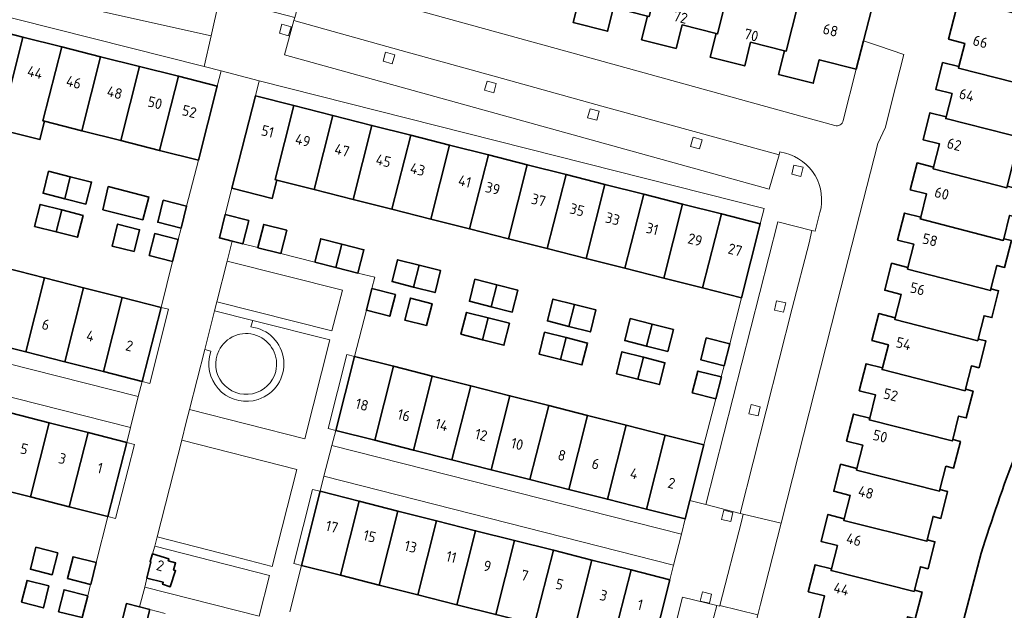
# Model space of a CAD drawing. Extents: x 150256 to 156914, y 461459 to 469481.
# Tile 632 of 656: x 154268 to 154393, y 468528 to 468604. Entities that reach past the tile are written whole.
import ezdxf
from ezdxf.enums import TextEntityAlignment as Align

# ---------------------------------------------------------------- set-up
doc = ezdxf.new("R2010")
doc.units = 0
doc.header["$LTSCALE"] = 0.75
for name, color, linetype, lineweight in [('B-RO-GK-BESCHOEIING-G', 251, 'GK-BESCHOEIING', 35), ('B-RO-GR-BEPLANTING_CULTUUR_BODEMBEDEKKER-GV', 251, 'CONTINUOUS', 18), ('B-RO-GR-GROENVOORZIENING-GV', 251, 'CONTINUOUS', 18), ('B-RO-IE-TERREINAFSCHEIDING_KUNSTMATIG_MUUR-G', 251, 'IE-TERREINAFSCHEIDING-KUNSTMATIG-DICHT', 18), ('B-RO-OG-BEBOUWING-GV', 6, 'CONTINUOUS', 35), ('B-RO-OG-BEBOUWING-T18', 1, 'CONTINUOUS', 18), ('B-RO-OG-TERREIN_CULTUURSCHEIDING-GV', 251, 'CONTINUOUS', 18), ('B-RO-OG-TERREIN_ONBEGROEID-GV', 251, 'CONTINUOUS', 18), ('B-RO-OG-WATER_SLOOT-GV', 251, 'CONTINUOUS', 18), ('B-RO-VH-VERHARDING_BETONSTRAATSTEEN-GV', 251, 'CONTINUOUS', 18), ('B-RO-VH-VERHARDING_TEGEL-GV', 251, 'CONTINUOUS', 18)]:
    doc.layers.add(name, color=color, linetype=linetype, lineweight=lineweight)
doc.styles.add('NLCS-ISO-M200-T18', font='NLCS-ISO.ttf', dxfattribs={"height": 360})
doc.linetypes.add('GK-BESCHOEIING', pattern='A,30,-5,[1,NLCS.SHX,S=1,R=0,X=0,Y=0],-5', length=40)
doc.linetypes.add('IE-TERREINAFSCHEIDING-KUNSTMATIG-DICHT', pattern='A,8,-1,[82,NLCS.SHX,S=0.75,R=90,X=0,Y=0],-1', length=10)

msp = doc.modelspace()

# ---------------------------------------------------------------- linework, layer by layer
at = {"layer": 'B-RO-GK-BESCHOEIING-G'}
msp.add_lwpolyline([(154400.246, 468560.772, 0.0358654), (154390.553, 468535.758)], format="xyb", dxfattribs=at)
msp.add_lwpolyline([(154390.553, 468535.758), (154387.195, 468523.001), (154384.693, 468510.001), (154382.986, 468496.894), (154381.141, 468483.658), (154380.639, 468476.74)], dxfattribs=at)
at = {"layer": 'B-RO-GR-BEPLANTING_CULTUUR_BODEMBEDEKKER-GV'}
for points in [[(154283.77, 468557.637), (154284.739, 468557.391), (154287.129, 468566.831), (154286.16, 468567.077)], [(154308.39, 468551.401), (154310.78, 468560.824), (154309.811, 468561.07), (154307.421, 468551.647)], [(154281.798, 468549.865), (154279.407, 468540.43), (154280.376, 468540.184), (154282.767, 468549.619)], [(154304.018, 468534.212), (154306.406, 468543.64), (154305.437, 468543.885), (154303.049, 468534.457)]]:
    msp.add_lwpolyline(points, close=True, dxfattribs=at)
at = {"layer": 'B-RO-GR-GROENVOORZIENING-GV'}
for points in [[(154302.705, 468602.812), (154301.549, 468603.134), (154301.227, 468601.979), (154302.382, 468601.656)], [(154315.9, 468599.251), (154314.744, 468599.573), (154314.422, 468598.418), (154315.578, 468598.095)], [(154328.817, 468595.569), (154327.662, 468595.892), (154327.339, 468594.736), (154328.495, 468594.413)], [(154341.925, 468592.053), (154340.77, 468592.375), (154340.447, 468591.22), (154341.603, 468590.897)], [(154355.019, 468588.417), (154353.863, 468588.74), (154353.54, 468587.584), (154354.696, 468587.261)], [(154366.705, 468585.198), (154366.431, 468584.03), (154367.599, 468583.755), (154367.873, 468584.923)], [(154364.498, 468567.905), (154364.224, 468566.737), (154365.392, 468566.463), (154365.667, 468567.631)], [(154361.26, 468554.691), (154360.985, 468553.523), (154362.154, 468553.248), (154362.428, 468554.417)], [(154357.776, 468541.233), (154357.501, 468540.065), (154358.67, 468539.791), (154358.944, 468540.959)], [(154355.059, 468530.826), (154354.784, 468529.658), (154355.952, 468529.383), (154356.227, 468530.551)]]:
    msp.add_lwpolyline(points, close=True, dxfattribs=at)
at = {"layer": 'B-RO-IE-TERREINAFSCHEIDING_KUNSTMATIG_MUUR-G'}
for points in [[(154289.406, 468579.961), (154290.923, 468585.816)], [(154294.344, 468578.882), (154295.185, 468582.259)], [(154286.16, 468567.077), (154287.638, 468572.927)], [(154358.528, 468562.433), (154360.032, 468568.287)], [(154310.78, 468560.824), (154312.291, 468566.697)], [(154355.26, 468549.543), (154356.759, 468555.414)], [(154277.918, 468534.568), (154279.407, 468540.43)], [(154302.538, 468528.31), (154304.018, 468534.212)]]:
    msp.add_lwpolyline(points, dxfattribs=at)
at = {"layer": 'B-RO-OG-BEBOUWING-GV'}
for points in [[(154348.074, 468604.166), (154348.268, 468604.117), (154350.519, 468613.056), (154350.732, 468613.002), (154351.104, 468614.463), (154347.588, 468615.36), (154347.217, 468613.896), (154342.013, 468615.211), (154341.8, 468615.265), (154339.55, 468606.319), (154339.356, 468606.368), (154338.595, 468603.365), (154342.985, 468602.252), (154343.744, 468605.258)], [(154348.074, 468604.166), (154347.316, 468601.162), (154351.705, 468600.058), (154352.465, 468603.06), (154356.799, 468601.961), (154356.993, 468601.912), (154359.245, 468610.848), (154359.458, 468610.794), (154359.83, 468612.256), (154356.306, 468613.152), (154355.936, 468611.688), (154350.732, 468613.002), (154350.519, 468613.056), (154348.268, 468604.117)], [(154365.51, 468599.742), (154365.704, 468599.693), (154367.975, 468608.641), (154368.188, 468608.587), (154368.559, 468610.051), (154365.031, 468610.945), (154364.661, 468609.481), (154359.458, 468610.794), (154359.245, 468610.848), (154356.993, 468601.912), (154356.799, 468601.961), (154356.037, 468598.955), (154360.437, 468597.838), (154361.199, 468600.839)], [(154375.556, 468601.03), (154377.281, 468607.833), (154373.753, 468608.729), (154373.381, 468607.266), (154368.188, 468608.587), (154367.975, 468608.641), (154365.704, 468599.693), (154365.51, 468599.742), (154364.748, 468596.735), (154369.157, 468595.619), (154369.919, 468598.623), (154374.641, 468597.425)], [(154387.71, 468597.734), (154387.656, 468597.521), (154399.501, 468594.526), (154399.547, 468594.707), (154399.44, 468594.734), (154400.19, 468597.707), (154401.178, 468597.456), (154402.047, 468600.873), (154398.745, 468601.714), (154399.183, 468603.438), (154387.682, 468606.36), (154386.379, 468601.22), (154388.462, 468600.698)], [(154265.602, 468589.742), (154268.58, 468601.511), (154263.637, 468602.762), (154260.657, 468590.997)], [(154268.58, 468601.511), (154265.602, 468589.742), (154270.749, 468588.437), (154271.341, 468590.772), (154271.137, 468590.823), (154273.525, 468600.259)], [(154278.479, 468599.004), (154273.525, 468600.259), (154271.137, 468590.823), (154271.341, 468590.772), (154276.091, 468589.57)], [(154278.479, 468599.004), (154276.091, 468589.57), (154281.034, 468588.319), (154283.422, 468597.753)], [(154283.422, 468597.753), (154281.034, 468588.319), (154285.978, 468587.067), (154288.366, 468596.501)], [(154399.501, 468594.526), (154387.656, 468597.521), (154387.71, 468597.734), (154385.627, 468598.257), (154384.754, 468594.825), (154386.84, 468594.305), (154386.088, 468591.341), (154386.034, 468591.128), (154396.715, 468588.425), (154396.761, 468588.605), (154396.654, 468588.632), (154397.409, 468591.614), (154398.386, 468591.365), (154399.151, 468594.368), (154399.441, 468594.293)], [(154288.366, 468596.501), (154285.978, 468587.067), (154290.923, 468585.816), (154293.31, 468595.249)], [(154303.082, 468592.766), (154298.166, 468594.013), (154295.185, 468582.259), (154300.318, 468580.96), (154300.906, 468583.286), (154300.691, 468583.34)], [(154303.082, 468592.766), (154300.691, 468583.34), (154300.906, 468583.286), (154305.654, 468582.082), (154308.045, 468591.507)], [(154308.045, 468591.507), (154305.654, 468582.082), (154310.598, 468580.827), (154312.989, 468590.253)], [(154384.466, 468584.948), (154384.412, 468584.735), (154393.805, 468582.309), (154393.859, 468582.522), (154394.621, 468585.514), (154395.599, 468585.265), (154396.362, 468588.258), (154396.652, 468588.183), (154396.715, 468588.425), (154386.034, 468591.128), (154386.088, 468591.341), (154384.001, 468591.866), (154383.131, 468588.433), (154385.218, 468587.912)], [(154315.538, 468579.574), (154317.931, 468589), (154312.989, 468590.253), (154310.598, 468580.827)], [(154317.931, 468589), (154315.538, 468579.574), (154320.484, 468578.319), (154322.876, 468587.746)], [(154327.819, 468586.492), (154322.876, 468587.746), (154320.484, 468578.319), (154325.428, 468577.065)], [(154327.819, 468586.492), (154325.428, 468577.065), (154330.371, 468575.811), (154332.763, 468585.238)], [(154332.763, 468585.238), (154330.371, 468575.811), (154335.315, 468574.557), (154337.707, 468583.984)], [(154393.859, 468582.522), (154393.805, 468582.309), (154384.412, 468584.735), (154384.466, 468584.948), (154382.379, 468585.474), (154381.51, 468582.037), (154383.596, 468581.519), (154382.844, 468578.555), (154382.79, 468578.342), (154393.343, 468575.602), (154393.397, 468575.815), (154394.152, 468578.789), (154395.133, 468578.556), (154395.999, 468581.977)], [(154274.607, 468583.708), (154271.851, 468584.406), (154271.145, 468581.616), (154273.901, 468580.918)], [(154273.901, 468580.918), (154276.609, 468580.232), (154277.316, 468583.022), (154274.607, 468583.708)], [(154340.258, 468573.303), (154342.649, 468582.731), (154337.707, 468583.984), (154335.315, 468574.557)], [(154283.828, 468578.205), (154284.613, 468581.124), (154284.492, 468581.155), (154281.714, 468581.868), (154279.451, 468582.449), (154278.775, 468579.517)], [(154342.649, 468582.731), (154340.258, 468573.303), (154345.202, 468572.049), (154347.594, 468581.476)], [(154350.145, 468570.795), (154352.537, 468580.223), (154347.594, 468581.476), (154345.202, 468572.049)], [(154273.535, 468579.476), (154270.774, 468580.177), (154270.066, 468577.387), (154272.829, 468576.685)], [(154289.406, 468579.961), (154286.442, 468580.711), (154285.735, 468577.921), (154288.704, 468577.169)], [(154352.537, 468580.223), (154350.145, 468570.795), (154355.089, 468569.541), (154357.48, 468578.969)], [(154272.829, 468576.685), (154275.529, 468576), (154276.237, 468578.79), (154273.535, 468579.476)], [(154295.235, 468575.501), (154296.567, 468575.163), (154297.318, 468578.128), (154294.344, 468578.882), (154293.592, 468575.917)], [(154357.48, 468578.969), (154355.089, 468569.541), (154360.032, 468568.287), (154362.424, 468577.715)], [(154393.397, 468575.815), (154393.343, 468575.602), (154382.79, 468578.342), (154382.844, 468578.555), (154380.758, 468579.077), (154379.886, 468575.64), (154381.972, 468575.116), (154381.22, 468572.152), (154381.166, 468571.939), (154391.721, 468569.21), (154391.775, 468569.423), (154392.532, 468572.406), (154393.514, 468572.169), (154394.379, 468575.579)], [(154282.726, 468574.173), (154283.435, 468576.963), (154280.635, 468577.674), (154279.927, 468574.884)], [(154301.411, 468573.936), (154302.163, 468576.901), (154299.236, 468577.641), (154298.494, 468574.682), (154298.492, 468574.674)], [(154288.338, 468575.718), (154285.362, 468576.474), (154284.654, 468573.684), (154287.638, 468572.927), (154288.346, 468575.716)], [(154308.4, 468572.164), (154309.153, 468575.13), (154306.494, 468575.803), (154305.742, 468572.838)], [(154308.4, 468572.164), (154311.22, 468571.448), (154311.978, 468574.414), (154309.153, 468575.13)], [(154318.995, 468572.45), (154316.274, 468573.139), (154315.567, 468570.349), (154318.286, 468569.66)], [(154318.286, 468569.66), (154321.032, 468568.964), (154321.739, 468571.755), (154318.995, 468572.45)], [(154391.775, 468569.423), (154391.721, 468569.21), (154381.166, 468571.939), (154381.22, 468572.152), (154379.135, 468572.682), (154378.264, 468569.243), (154380.348, 468568.713), (154379.596, 468565.749), (154379.542, 468565.536), (154390.099, 468562.817), (154390.153, 468563.03), (154390.907, 468566.003), (154391.892, 468565.767), (154392.755, 468569.185)], [(154266.389, 468572.089), (154263.996, 468562.653), (154268.96, 468561.394), (154271.348, 468570.832)], [(154273.904, 468560.14), (154276.292, 468569.578), (154271.348, 468570.832), (154268.96, 468561.394)], [(154328.175, 468567.154), (154328.883, 468569.945), (154326.108, 468570.648), (154325.401, 468567.857)], [(154328.175, 468567.154), (154330.866, 468566.473), (154331.573, 468569.263), (154328.883, 468569.945)], [(154278.846, 468558.886), (154281.235, 468568.325), (154276.292, 468569.578), (154273.904, 468560.14)], [(154312.998, 468569.488), (154312.291, 468566.697), (154315.275, 468565.94), (154315.983, 468568.73)], [(154278.846, 468558.886), (154283.77, 468557.637), (154286.16, 468567.077), (154281.235, 468568.325)], [(154319.964, 468564.75), (154320.672, 468567.54), (154317.891, 468568.246), (154317.183, 468565.456)], [(154338.771, 468567.439), (154336.04, 468568.131), (154335.333, 468565.341), (154338.063, 468564.649)], [(154338.063, 468564.649), (154340.797, 468563.956), (154341.504, 468566.747), (154338.771, 468567.439)], [(154327.773, 468565.739), (154325.041, 468566.432), (154324.333, 468563.641), (154327.065, 468562.948)], [(154388.53, 468556.637), (154389.287, 468559.62), (154390.271, 468559.38), (154391.135, 468562.794), (154390.153, 468563.03), (154390.099, 468562.817), (154379.542, 468565.536), (154379.596, 468565.749), (154377.513, 468566.282), (154376.64, 468562.848), (154378.726, 468562.32), (154377.974, 468559.356), (154377.92, 468559.143), (154388.483, 468556.453)], [(154327.065, 468562.948), (154329.797, 468562.255), (154330.505, 468565.045), (154327.773, 468565.739)], [(154348.659, 468564.934), (154345.884, 468565.637), (154345.177, 468562.847), (154347.951, 468562.144)], [(154348.659, 468564.934), (154347.951, 468562.144), (154350.651, 468561.459), (154351.358, 468564.25)], [(154337.704, 468563.219), (154334.971, 468563.912), (154334.263, 468561.122), (154336.996, 468560.428)], [(154336.996, 468560.428), (154339.728, 468559.735), (154340.436, 468562.526), (154337.704, 468563.219)], [(154358.528, 468562.433), (154355.553, 468563.187), (154354.846, 468560.396), (154357.823, 468559.642)], [(154347.556, 468560.719), (154344.824, 468561.412), (154344.116, 468558.622), (154346.848, 468557.929)], [(154315.743, 468559.565), (154310.78, 468560.824), (154308.39, 468551.401), (154313.355, 468550.141)], [(154346.848, 468557.929), (154349.581, 468557.235), (154350.288, 468560.026), (154347.556, 468560.719)], [(154388.53, 468556.637), (154388.483, 468556.453), (154377.92, 468559.143), (154377.974, 468559.356), (154375.892, 468559.885), (154375.024, 468556.449), (154377.102, 468555.918), (154376.35, 468552.954), (154376.296, 468552.741), (154386.863, 468550.07), (154386.91, 468550.254), (154387.665, 468553.227), (154388.644, 468552.984), (154389.512, 468556.397)], [(154315.743, 468559.565), (154313.355, 468550.141), (154318.282, 468548.891), (154320.672, 468558.315)], [(154356.759, 468555.414), (154357.467, 468558.204), (154357.462, 468558.205), (154354.483, 468558.961), (154353.775, 468556.171)], [(154320.672, 468558.315), (154318.282, 468548.891), (154323.183, 468547.648), (154325.574, 468557.072)], [(154325.574, 468557.072), (154323.183, 468547.648), (154328.167, 468546.384), (154330.558, 468555.808)], [(154335.505, 468554.553), (154330.558, 468555.808), (154328.167, 468546.384), (154333.115, 468545.129)], [(154266.992, 468553.62), (154264.603, 468544.182), (154269.547, 468542.929), (154271.936, 468552.366)], [(154335.505, 468554.553), (154333.115, 468545.129), (154338.054, 468543.876), (154340.445, 468553.3)], [(154386.91, 468550.254), (154386.863, 468550.07), (154376.296, 468552.741), (154376.35, 468552.954), (154374.271, 468553.485), (154373.4, 468550.048), (154375.478, 468549.515), (154374.726, 468546.551), (154374.672, 468546.338), (154385.241, 468543.677), (154385.288, 468543.861), (154386.045, 468546.844), (154387.023, 468546.595), (154387.892, 468550.007)], [(154271.936, 468552.366), (154269.547, 468542.929), (154274.491, 468541.676), (154276.879, 468551.113)], [(154342.966, 468542.63), (154345.357, 468552.055), (154340.445, 468553.3), (154338.054, 468543.876)], [(154276.879, 468551.113), (154274.491, 468541.676), (154279.407, 468540.43), (154281.798, 468549.865)], [(154347.945, 468541.366), (154350.334, 468550.792), (154345.357, 468552.055), (154342.966, 468542.63)], [(154355.26, 468549.543), (154350.334, 468550.792), (154347.945, 468541.366), (154352.87, 468540.117), (154353.471, 468542.488)], [(154383.666, 468537.468), (154384.42, 468540.441), (154385.402, 468540.192), (154386.267, 468543.613), (154385.288, 468543.861), (154385.241, 468543.677), (154374.672, 468546.338), (154374.726, 468546.551), (154372.65, 468547.084), (154371.776, 468543.652), (154373.856, 468543.122), (154373.104, 468540.158), (154373.05, 468539.945), (154383.619, 468537.284)], [(154306.406, 468543.64), (154304.018, 468534.212), (154308.999, 468532.951), (154311.388, 468542.379)], [(154311.388, 468542.379), (154308.999, 468532.951), (154313.923, 468531.705), (154316.314, 468541.132)], [(154318.825, 468530.464), (154321.216, 468539.891), (154316.314, 468541.132), (154313.923, 468531.705)], [(154323.807, 468529.203), (154326.199, 468538.629), (154321.216, 468539.891), (154318.825, 468530.464)], [(154383.666, 468537.468), (154383.619, 468537.284), (154373.05, 468539.945), (154373.104, 468540.158), (154371.029, 468540.694), (154370.157, 468537.259), (154372.234, 468536.729), (154371.482, 468533.765), (154371.428, 468533.552), (154381.994, 468530.881), (154382.041, 468531.065), (154382.796, 468534.039), (154383.774, 468533.789), (154384.643, 468537.216)], [(154323.807, 468529.203), (154328.757, 468527.95), (154331.149, 468537.376), (154326.199, 468538.629)], [(154333.695, 468526.7), (154336.087, 468536.126), (154331.149, 468537.376), (154328.757, 468527.95)], [(154273.026, 468535.807), (154270.245, 468536.511), (154269.539, 468533.72), (154272.319, 468533.016)], [(154336.087, 468536.126), (154333.695, 468526.7), (154338.608, 468525.456), (154341, 468534.882)], [(154277.205, 468531.78), (154277.212, 468531.778), (154277.918, 468534.568), (154274.963, 468535.316), (154274.257, 468532.526)], [(154284.373, 468532.576), (154286.434, 468532.054), (154286.357, 468531.804), (154287.342, 468531.482), (154288.008, 468533.543), (154287.755, 468533.615), (154288.016, 468534.536), (154287.076, 468534.805), (154287.148, 468535.046), (154285.06, 468535.671), (154284.763, 468534.683), (154284.884, 468534.651)], [(154343.589, 468524.195), (154345.98, 468533.621), (154341, 468534.882), (154338.608, 468525.456)], [(154348.519, 468522.947), (154350.907, 468532.374), (154345.98, 468533.621), (154343.589, 468524.195)], [(154382.041, 468531.065), (154381.994, 468530.881), (154371.428, 468533.552), (154371.482, 468533.765), (154369.405, 468534.297), (154368.533, 468530.859), (154370.61, 468530.326), (154369.86, 468527.372), (154369.806, 468527.159), (154380.374, 468524.498), (154380.421, 468524.682), (154381.176, 468527.656), (154382.15, 468527.403), (154383.018, 468530.814)], [(154271.903, 468531.589), (154269.113, 468532.296), (154268.406, 468529.505), (154271.197, 468528.799)], [(154276.836, 468530.339), (154273.831, 468531.1), (154273.124, 468528.31), (154276.128, 468527.549)], [(154284.739, 468528.583), (154283.437, 468528.914), (154281.747, 468529.344), (154280.985, 468526.35), (154281.034, 468526.338), (154280.376, 468523.679), (154283.322, 468522.895), (154284.009, 468525.582), (154283.978, 468525.59)]]:
    msp.add_lwpolyline(points, close=True, dxfattribs=at)
at = {"layer": 'B-RO-OG-TERREIN_CULTUURSCHEIDING-GV'}
for points in [[(154293.274, 468567.781), (154307.895, 468564.104), (154309.249, 468569.283), (154294.592, 468572.967)], [(154285.677, 468537.837), (154295.426, 468535.323), (154300.291, 468534.069), (154301.562, 468539.065), (154303.438, 468546.437), (154288.793, 468550.14)], [(154285.06, 468535.671), (154287.148, 468535.046), (154287.076, 468534.805), (154288.016, 468534.536), (154287.755, 468533.615), (154288.008, 468533.543), (154287.342, 468531.482), (154286.357, 468531.804), (154286.434, 468532.054), (154284.373, 468532.576), (154284.084, 468531.443), (154298.634, 468527.74), (154299.985, 468532.931), (154285.38, 468536.656)]]:
    msp.add_lwpolyline(points, close=True, dxfattribs=at)
msp.add_lwpolyline([(154292.336, 468560.776), (154292.514, 468561.48), (154291.715, 468561.72), (154289.776, 468554.073), (154304.449, 468550.344), (154307.643, 468562.958), (154297.848, 468565.414), (154297.57, 468564.585)], dxfattribs=at)
for points in [[(154297.57, 468564.585, -0.8084423), (154298.51, 468555.345)], [(154298.51, 468555.345, -0.5731215), (154292.336, 468560.776)]]:
    msp.add_lwpolyline(points, format="xyb", dxfattribs=at)
at = {"layer": 'B-RO-OG-TERREIN_ONBEGROEID-GV'}
for points in [[(154300.756, 468558.916, 0.9012778), (154293.502, 468561.546)], [(154293.502, 468561.546, 1.1042142), (154300.756, 468558.916)]]:
    msp.add_lwpolyline(points, format="xyb", dxfattribs=at)
at = {"layer": 'B-RO-OG-WATER_SLOOT-GV'}
msp.add_lwpolyline([(154400.246, 468560.772, 0.0358654), (154390.553, 468535.758)], format="xyb", dxfattribs=at)
msp.add_lwpolyline([(154390.553, 468535.758), (154387.195, 468523.001), (154384.693, 468510.001), (154382.986, 468496.894), (154381.141, 468483.658), (154380.639, 468476.74), (154380.605, 468476.523), (154380.316, 468474.736), (154379.724, 468471.071), (154379.69, 468470.861), (154388.254, 468468.111), (154389.221, 468467.801), (154389.253, 468468.034), (154389.759, 468471.687)], dxfattribs=at)
at = {"layer": 'B-RO-VH-VERHARDING_BETONSTRAATSTEEN-GV'}
for points in [[(154229.049, 468611.52), (154229.544, 468613.468), (154291.656, 468597.738), (154292.532, 468601.65), (154227.724, 468616.105), (154228.638, 468620.543), (154228.731, 468620.919), (154226.401, 468621.468)], [(154371.916, 468590.23), (154368.061, 468591.298), (154363.872, 468592.458), (154337.692, 468599.714), (154304.544, 468608.882), (154303.189, 468604), (154303.207, 468603.995), (154303.075, 468603.606), (154316.74, 468599.8), (154329.634, 468596.24), (154342.265, 468592.72), (154364.805, 468586.494), (154364.922, 468586.89), (154365.617, 468586.712)], [(154365.617, 468586.712), (154364.922, 468586.89), (154364.805, 468586.494), (154363.551, 468582.13), (154301.871, 468599.248), (154303.075, 468603.606), (154303.207, 468603.995), (154303.189, 468604), (154302.232, 468604.243), (154294.604, 468606.235), (154293.692, 468606.462), (154293.597, 468606.486), (154293.517, 468606.045), (154292.532, 468601.65), (154291.656, 468597.738)], [(154359.875, 468540.831), (154360.233, 468540.731), (154365.074, 468539.578), (154372.214, 468567.674), (154377.383, 468587.952), (154378.338, 468590.011), (154379.132, 468593.113), (154380.695, 468599.28), (154377.447, 468600.386), (154375.556, 468601.03), (154374.641, 468597.425), (154372.979, 468590.873)], [(154291.656, 468597.738), (154293.796, 468597.195), (154293.794, 468597.187), (154298.636, 468595.939), (154362.904, 468579.654), (154362.424, 468577.715), (154360.032, 468568.287), (154358.528, 468562.433), (154357.823, 468559.642), (154357.462, 468558.205), (154357.467, 468558.204), (154356.759, 468555.414), (154355.26, 468549.543), (154353.471, 468542.488), (154355.484, 468541.967), (154364.653, 468577.95), (154368.998, 468576.851), (154369.402, 468576.76), (154370.018, 468579.14)], [(154280.985, 468526.35), (154281.747, 468529.344), (154283.437, 468528.914), (154284.084, 468531.443), (154284.373, 468532.576), (154284.884, 468534.651), (154284.763, 468534.683), (154285.06, 468535.671), (154285.38, 468536.656), (154285.677, 468537.837), (154288.793, 468550.14), (154289.367, 468552.44), (154289.776, 468554.073), (154291.715, 468561.72), (154292.962, 468566.639), (154293.274, 468567.781), (154294.592, 468572.967), (154295.235, 468575.501), (154293.592, 468575.917), (154294.344, 468578.882), (154295.185, 468582.259), (154298.166, 468594.013), (154298.636, 468595.939), (154293.794, 468597.187), (154293.31, 468595.249), (154290.923, 468585.816), (154289.406, 468579.961), (154288.704, 468577.169), (154288.338, 468575.718), (154288.346, 468575.716), (154287.638, 468572.927), (154286.16, 468567.077), (154287.129, 468566.831), (154284.739, 468557.391), (154283.77, 468557.637), (154283.247, 468555.707), (154282.278, 468551.791), (154281.798, 468549.865), (154282.767, 468549.619), (154280.376, 468540.184), (154279.407, 468540.43), (154277.918, 468534.568), (154277.212, 468531.778), (154277.205, 468531.78), (154276.836, 468530.339), (154276.128, 468527.549)], [(154370.018, 468579.14), (154369.402, 468576.76), (154368.998, 468576.851), (154368.629, 468575.311), (154366.496, 468566.951), (154359.875, 468540.831)], [(154302.538, 468528.31), (154304.018, 468534.212), (154303.049, 468534.457), (154305.437, 468543.885), (154306.406, 468543.64), (154306.894, 468545.573), (154307.897, 468549.493), (154308.39, 468551.401), (154307.421, 468551.647), (154309.811, 468561.07), (154310.78, 468560.824), (154312.291, 468566.697), (154312.998, 468569.488), (154313.358, 468570.907), (154311.22, 468571.448), (154308.4, 468572.164), (154305.742, 468572.838), (154301.411, 468573.936), (154298.492, 468574.674), (154298.494, 468574.682), (154296.567, 468575.163), (154295.235, 468575.501), (154294.592, 468572.967), (154309.249, 468569.283), (154307.895, 468564.104), (154293.274, 468567.781), (154292.962, 468566.639), (154297.848, 468565.414), (154307.643, 468562.958), (154304.449, 468550.344), (154289.776, 468554.073), (154289.367, 468552.44), (154288.793, 468550.14), (154303.438, 468546.437), (154301.562, 468539.065), (154300.291, 468534.069), (154295.426, 468535.323), (154285.677, 468537.837), (154285.38, 468536.656), (154299.985, 468532.931), (154298.634, 468527.74), (154284.084, 468531.443), (154283.437, 468528.914), (154284.739, 468528.583), (154286.686, 468528.089)], [(154292.962, 468566.639), (154291.715, 468561.72), (154292.514, 468561.48), (154292.336, 468560.776)], [(154297.57, 468564.585), (154297.848, 468565.414), (154292.962, 468566.639)], [(154347.094, 468488.697), (154348.164, 468492.985), (154347.785, 468493.099), (154343.408, 468494.159), (154352.51, 468530.178), (154356.892, 468529.082), (154357.263, 468529.016), (154357.288, 468529.115), (154360.016, 468539.794), (154360.233, 468540.731), (154359.875, 468540.831), (154355.484, 468541.967), (154353.471, 468542.488), (154352.87, 468540.117), (154352.396, 468538.181), (154351.385, 468534.254), (154350.907, 468532.374)], [(154350.907, 468532.374), (154348.519, 468522.947), (154347.027, 468517.067), (154346.32, 468514.277), (154346.315, 468514.278), (154345.954, 468512.855), (154345.25, 468510.064), (154343.77, 468504.172), (154342.71, 468500), (154341.376, 468494.754), (154340.885, 468492.819), (154340.078, 468489.64), (154338.862, 468489.969), (154337.652, 468485.618), (154337.549, 468485.244), (154339.528, 468484.694)], [(154357.288, 468529.115), (154357.263, 468529.016), (154356.892, 468529.082), (154356.514, 468527.654), (154347.785, 468493.099), (154348.164, 468492.985), (154347.094, 468488.697)], [(154351.332, 468485.588), (154357.589, 468510.054), (154362.108, 468527.902), (154357.288, 468529.115)]]:
    msp.add_lwpolyline(points, dxfattribs=at)
for points in [[(154302.705, 468602.812), (154302.382, 468601.656), (154301.227, 468601.979), (154301.549, 468603.134)], [(154366.705, 468585.198), (154367.873, 468584.923), (154367.599, 468583.755), (154366.431, 468584.03)], [(154282.278, 468551.791), (154283.247, 468555.707), (154219.029, 468571.988), (154218.021, 468568.084)], [(154307.897, 468549.493), (154306.894, 468545.573), (154351.385, 468534.254), (154352.396, 468538.181)], [(154357.776, 468541.233), (154358.944, 468540.959), (154358.67, 468539.791), (154357.501, 468540.065)], [(154360.233, 468540.731), (154360.016, 468539.794), (154357.288, 468529.115), (154362.108, 468527.902), (154362.453, 468529.263), (154365.074, 468539.578)], [(154355.059, 468530.826), (154356.227, 468530.551), (154355.952, 468529.383), (154354.784, 468529.658)]]:
    msp.add_lwpolyline(points, close=True, dxfattribs=at)
for points in [[(154372.979, 468590.873, -0.4351163), (154371.916, 468590.23)], [(154365.617, 468586.712, -0.4195413), (154370.018, 468579.14)], [(154370.018, 468579.14, 0.4195413), (154365.617, 468586.712)], [(154293.502, 468561.546, -0.9012778), (154300.756, 468558.916)], [(154298.51, 468555.345, 0.8084423), (154297.57, 468564.585)], [(154300.756, 468558.916, -1.1042142), (154293.502, 468561.546)], [(154292.336, 468560.776, 0.5731215), (154298.51, 468555.345)]]:
    msp.add_lwpolyline(points, format="xyb", dxfattribs=at)
at = {"layer": 'B-RO-VH-VERHARDING_TEGEL-GV'}
for points in [[(154292.532, 468601.65), (154293.517, 468606.045), (154291.94, 468606.409), (154267.589, 468611.854), (154230.478, 468620.116), (154228.638, 468620.543), (154227.724, 468616.105)], [(154303.075, 468603.606), (154301.871, 468599.248), (154363.551, 468582.13), (154364.805, 468586.494), (154342.265, 468592.72), (154329.634, 468596.24), (154316.74, 468599.8)], [(154315.9, 468599.251), (154315.578, 468598.095), (154314.422, 468598.418), (154314.744, 468599.573)], [(154328.817, 468595.569), (154328.495, 468594.413), (154327.339, 468594.736), (154327.662, 468595.892)], [(154341.925, 468592.053), (154341.603, 468590.897), (154340.447, 468591.22), (154340.77, 468592.375)], [(154355.019, 468588.417), (154354.696, 468587.261), (154353.54, 468587.584), (154353.863, 468588.74)], [(154355.484, 468541.967), (154359.875, 468540.831), (154366.496, 468566.951), (154368.629, 468575.311), (154368.998, 468576.851), (154364.653, 468577.95)], [(154364.498, 468567.905), (154365.667, 468567.631), (154365.392, 468566.463), (154364.224, 468566.737)], [(154361.26, 468554.691), (154362.428, 468554.417), (154362.154, 468553.248), (154360.985, 468553.523)], [(154356.892, 468529.082), (154352.51, 468530.178), (154343.408, 468494.159), (154347.785, 468493.099), (154356.514, 468527.654)]]:
    msp.add_lwpolyline(points, close=True, dxfattribs=at)

# ---------------------------------------------------------------- texts
at = {"layer": 'B-RO-OG-BEBOUWING-T18', "style": 'NLCS-ISO-M200-T18'}
for s, rotation, p in [('72', 345.9, (154352.275, 468604.039)), ('70', 345.8, (154361.279, 468601.751)), ('68', 345.8, (154371.361, 468602.384)), ('66', 345.8, (154390.429, 468600.919)), ('44', 345.8, (154270.124, 468596.994)), ('46', 345.8, (154275.058, 468595.744)), ('48', 345.8, (154280.266, 468594.426)), ('64', 345.7, (154388.702, 468594.121)), ('50', 345.8, (154285.395, 468593.127)), ('52', 345.8, (154289.761, 468592.021)), ('51', 345.8, (154299.733, 468589.489)), ('49', 345.8, (154304.212, 468588.353)), ('62', 345.8, (154387.104, 468587.827)), ('47', 345.8, (154309.199, 468587.088)), ('45', 345.8, (154314.47, 468585.751)), ('43', 345.8, (154318.819, 468584.648)), ('41', 345.8, (154324.822, 468583.126)), ('39', 345.8, (154328.382, 468582.223)), ('60', 345.8, (154385.522, 468581.587)), ('37', 345.8, (154334.206, 468580.745)), ('35', 345.8, (154339.111, 468579.502)), ('33', 345.8, (154343.638, 468578.353)), ('31', 345.8, (154348.673, 468577.076)), ('29', 345.8, (154354.131, 468575.692)), ('58', 345.8, (154384.02, 468575.67)), ('27', 345.8, (154359.22, 468574.401)), ('56', 345.8, (154382.439, 468569.434)), ('6', 345.8, (154271.496, 468564.878)), ('4', 345.8, (154277.178, 468563.436)), ('54', 345.8, (154380.667, 468562.454)), ('2', 345.8, (154282.135, 468562.178)), ('52', 345.8, (154379.019, 468555.932)), ('18', 345.8, (154311.741, 468554.677)), ('16', 345.8, (154317.067, 468553.326)), ('14', 345.8, (154321.876, 468552.106)), ('12', 345.8, (154326.911, 468550.829)), ('50', 345.8, (154377.682, 468550.662)), ('5', 345.8, (154268.752, 468549.047)), ('10', 345.8, (154331.486, 468549.669)), ('3', 345.8, (154273.606, 468547.816)), ('8', 345.8, (154337.171, 468548.227)), ('1', 345.8, (154278.395, 468546.602)), ('6', 345.8, (154341.472, 468547.136)), ('4', 345.8, (154346.367, 468545.893)), ('2', 345.8, (154351.133, 468544.684)), ('48', 345.7, (154375.866, 468543.505)), ('17', 345.8, (154307.921, 468539.13)), ('15', 345.8, (154312.712, 468537.918)), ('46', 345.8, (154374.343, 468537.492)), ('13', 345.8, (154317.935, 468536.595)), ('11', 345.8, (154323.111, 468535.285)), ('2', 343.3, (154286.07, 468534.18)), ('9', 345.8, (154327.687, 468534.126)), ('7', 345.8, (154332.451, 468532.92)), ('5', 345.8, (154336.884, 468531.798)), ('3', 345.8, (154342.483, 468530.38)), ('44', 345.8, (154372.748, 468531.208)), ('1', 345.8, (154347.146, 468529.2))]:
    msp.add_text(s, height=1.35, rotation=rotation, dxfattribs=at).set_placement(p, align=Align.MIDDLE)

doc.saveas('drawing.dxf')
